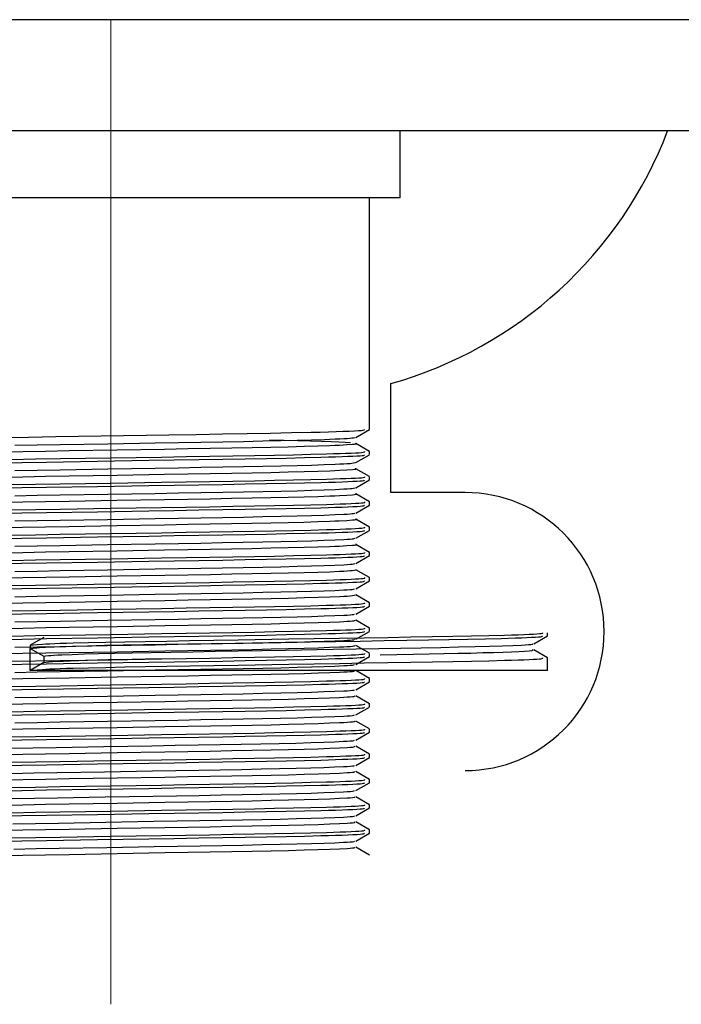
# Model space of a CAD drawing. Header units: millimetres. Extents: x 262469 to 275208, y -32539 to 9411.
# Tile 319 of 428: x 269071.02 to 269078.45, y -13294.11 to -13283.05. Entities that reach past the tile are written whole.
import ezdxf

# ---------------------------------------------------------------- set-up
doc = ezdxf.new("R2010")
doc.units = ezdxf.units.MM
doc.header["$LTSCALE"] = 100
doc.layers.add('$ IE_TELETECHNIKA', color=5, linetype='Continuous', lineweight=30)

msp = doc.modelspace()

# ---------------------------------------------------------------- linework, layer by layer
at = {"layer": '$ IE_TELETECHNIKA', "color": 7, "linetype": 'Continuous'}
for p, q in [((269060.79, -13283.046), (269199.54, -13283.046)), ((269199.54, -13284.296), (269059.54, -13284.296)), ((269075.29, -13285.046), (269075.29, -13284.296)), ((269075.29, -13285.046), (269068.79, -13285.046)), ((269074.946, -13287.65), (269074.946, -13285.046)), ((269075.186, -13288.359), (269075.186, -13287.134)), ((269074.791, -13287.74), (269074.945, -13287.651)), ((269074.945, -13287.897), (269074.791, -13287.808)), ((269074.791, -13288.023), (269074.945, -13287.934)), ((269074.946, -13287.933), (269074.946, -13287.898)), ((269074.945, -13288.18), (269074.791, -13288.092)), ((269074.791, -13288.307), (269074.945, -13288.218)), ((269074.946, -13288.217), (269074.946, -13288.181)), ((269074.945, -13288.464), (269074.791, -13288.375)), ((269076.019, -13288.359), (269075.186, -13288.359)), ((269074.946, -13288.5), (269074.946, -13288.465)), ((269074.791, -13288.59), (269074.945, -13288.501)), ((269074.945, -13288.747), (269074.791, -13288.659)), ((269074.791, -13288.873), (269074.945, -13288.785)), ((269074.946, -13288.784), (269074.946, -13288.748)), ((269074.945, -13289.031), (269074.791, -13288.942)), ((269074.946, -13289.067), (269074.946, -13289.032)), ((269074.791, -13289.157), (269074.945, -13289.068)), ((269074.945, -13289.314), (269074.791, -13289.226)), ((269074.791, -13289.44), (269074.945, -13289.352)), ((269074.946, -13289.351), (269074.946, -13289.315)), ((269074.945, -13289.598), (269074.791, -13289.509)), ((269074.946, -13289.634), (269074.946, -13289.599)), ((269074.791, -13289.724), (269074.945, -13289.635)), ((269074.945, -13289.881), (269074.791, -13289.793)), ((269074.791, -13290.007), (269074.945, -13289.919)), ((269074.946, -13289.918), (269074.946, -13289.882)), ((269076.946, -13289.969), (269076.946, -13289.934)), ((269071.288, -13289.986), (269071.134, -13290.074)), ((269076.791, -13290.059), (269076.945, -13289.97)), ((269071.133, -13290.075), (269071.133, -13290.108)), ((269071.133, -13290.359), (269071.133, -13290.111)), ((269074.945, -13290.165), (269074.791, -13290.076)), ((269076.945, -13290.216), (269076.791, -13290.127)), ((269071.288, -13290.269), (269071.134, -13290.358)), ((269071.287, -13290.199), (269071.287, -13290.27)), ((269074.791, -13290.291), (269074.945, -13290.202)), ((269074.946, -13290.201), (269074.946, -13290.166)), ((269076.946, -13290.359), (269076.946, -13290.217)), ((269076.946, -13290.359), (269071.133, -13290.359)), ((269074.945, -13290.448), (269074.791, -13290.36)), ((269074.791, -13290.574), (269074.945, -13290.486)), ((269074.946, -13290.485), (269074.946, -13290.449)), ((269074.945, -13290.732), (269074.791, -13290.643)), ((269074.791, -13290.858), (269074.945, -13290.769)), ((269074.946, -13290.768), (269074.946, -13290.733)), ((269074.945, -13291.015), (269074.791, -13290.927)), ((269074.946, -13291.052), (269074.946, -13291.016)), ((269074.791, -13291.141), (269074.945, -13291.053)), ((269074.945, -13291.299), (269074.791, -13291.21)), ((269074.791, -13291.425), (269074.945, -13291.336)), ((269074.946, -13291.335), (269074.946, -13291.3)), ((269074.945, -13291.582), (269074.791, -13291.493)), ((269074.946, -13291.619), (269074.946, -13291.583)), ((269074.791, -13291.708), (269074.945, -13291.62)), ((269074.945, -13291.866), (269074.791, -13291.777)), ((269074.791, -13291.992), (269074.945, -13291.903)), ((269074.946, -13291.902), (269074.946, -13291.867)), ((269074.945, -13292.149), (269074.791, -13292.06)), ((269074.946, -13292.186), (269074.946, -13292.15)), ((269074.791, -13292.275), (269074.945, -13292.187)), ((269074.945, -13292.433), (269074.791, -13292.344))]:
    msp.add_line(p, q, dxfattribs=at)
at = {"layer": '$ IE_TELETECHNIKA', "color": 7, "linetype": 'Continuous', "lineweight": 5, "ltscale": 20.32}
for p, q in [((269072.04, -13285.046), (269072.04, -13283.046)), ((269072.04, -13294.109), (269072.04, -13285.046))]:
    msp.add_line(p, q, dxfattribs=at)
at = {"layer": '$ IE_TELETECHNIKA', "color": 7, "linetype": 'Continuous'}
for points in [[(269070.821, -13287.741), (269071.117, -13287.736), (269071.424, -13287.731), (269072.692, -13287.71), (269072.999, -13287.705), (269073.294, -13287.7), (269073.572, -13287.696), (269073.831, -13287.691), (269074.071, -13287.686), (269074.289, -13287.681), (269074.39, -13287.679), (269074.485, -13287.676), (269074.572, -13287.673), (269074.651, -13287.671), (269074.719, -13287.668), (269074.777, -13287.666), (269074.823, -13287.663), (269074.855, -13287.661), (269074.875, -13287.658), (269074.885, -13287.656), (269074.888, -13287.651)], [(269070.804, -13287.901), (269071.051, -13287.897), (269071.308, -13287.893), (269071.571, -13287.888), (269072.109, -13287.879), (269072.645, -13287.87), (269072.905, -13287.865), (269073.157, -13287.861), (269073.398, -13287.857), (269073.626, -13287.853), (269073.839, -13287.848), (269074.034, -13287.844), (269074.211, -13287.839), (269074.366, -13287.835), (269074.499, -13287.83), (269074.556, -13287.828), (269074.607, -13287.826), (269074.691, -13287.821), (269074.755, -13287.817), (269074.779, -13287.815), (269074.793, -13287.812), (269074.795, -13287.81), (269074.784, -13287.808)], [(269070.962, -13287.828), (269071.214, -13287.824), (269071.473, -13287.819), (269072.005, -13287.81), (269072.538, -13287.801), (269072.799, -13287.796), (269073.053, -13287.792), (269073.297, -13287.788), (269073.529, -13287.784), (269073.747, -13287.779), (269073.949, -13287.775), (269074.133, -13287.771), (269074.296, -13287.766), (269074.439, -13287.762), (269074.559, -13287.757), (269074.611, -13287.755), (269074.657, -13287.752), (269074.696, -13287.75), (269074.726, -13287.748), (269074.749, -13287.746), (269074.765, -13287.744), (269074.786, -13287.74)], [(269074.733, -13287.8), (269074.671, -13287.797), (269074.601, -13287.793), (269074.515, -13287.789), (269074.408, -13287.785), (269074.283, -13287.781), (269074.14, -13287.777), (269073.985, -13287.774), (269073.823, -13287.77)], [(269070.774, -13288.025), (269071.041, -13288.02), (269071.317, -13288.016), (269071.89, -13288.007), (269072.468, -13287.997), (269072.753, -13287.993), (269073.03, -13287.988), (269073.297, -13287.984), (269073.55, -13287.979), (269073.788, -13287.975), (269074.009, -13287.971), (269074.214, -13287.966), (269074.4, -13287.962), (269074.486, -13287.959), (269074.565, -13287.957), (269074.638, -13287.955), (269074.702, -13287.952), (269074.758, -13287.95), (269074.804, -13287.948), (269074.839, -13287.945), (269074.864, -13287.943), (269074.878, -13287.941), (269074.886, -13287.939), (269074.888, -13287.935)], [(269070.928, -13287.987), (269071.196, -13287.982), (269071.472, -13287.978), (269072.04, -13287.969), (269072.608, -13287.96), (269072.885, -13287.955), (269073.153, -13287.951), (269073.41, -13287.946), (269073.653, -13287.942), (269073.88, -13287.938), (269074.092, -13287.934), (269074.286, -13287.929), (269074.462, -13287.925), (269074.542, -13287.922), (269074.615, -13287.92), (269074.68, -13287.918), (269074.738, -13287.915), (269074.787, -13287.913), (269074.826, -13287.911), (269074.856, -13287.909), (269074.875, -13287.906), (269074.892, -13287.902), (269074.892, -13287.898)], [(269070.962, -13288.111), (269071.213, -13288.107), (269071.473, -13288.103), (269072.005, -13288.093), (269072.538, -13288.084), (269072.799, -13288.08), (269073.053, -13288.075), (269073.297, -13288.071), (269073.529, -13288.067), (269073.747, -13288.063), (269073.949, -13288.059), (269074.133, -13288.054), (269074.296, -13288.05), (269074.438, -13288.045), (269074.559, -13288.04), (269074.611, -13288.038), (269074.657, -13288.036), (269074.696, -13288.034), (269074.727, -13288.031), (269074.749, -13288.029), (269074.765, -13288.027), (269074.785, -13288.023)], [(269070.805, -13288.185), (269071.052, -13288.181), (269071.308, -13288.176), (269071.572, -13288.172), (269072.11, -13288.162), (269072.645, -13288.153), (269072.905, -13288.149), (269073.157, -13288.145), (269073.398, -13288.14), (269073.626, -13288.136), (269073.839, -13288.132), (269074.034, -13288.128), (269074.21, -13288.123), (269074.366, -13288.118), (269074.499, -13288.114), (269074.556, -13288.111), (269074.607, -13288.109), (269074.691, -13288.105), (269074.755, -13288.1), (269074.779, -13288.098), (269074.794, -13288.096), (269074.797, -13288.094), (269074.786, -13288.092)], [(269070.774, -13288.308), (269071.041, -13288.304), (269071.317, -13288.299), (269071.89, -13288.29), (269072.468, -13288.281), (269072.753, -13288.276), (269073.03, -13288.272), (269073.297, -13288.267), (269073.55, -13288.263), (269073.788, -13288.259), (269074.009, -13288.254), (269074.214, -13288.25), (269074.4, -13288.245), (269074.486, -13288.243), (269074.565, -13288.241), (269074.638, -13288.238), (269074.702, -13288.236), (269074.758, -13288.233), (269074.804, -13288.231), (269074.839, -13288.229), (269074.864, -13288.227), (269074.878, -13288.224), (269074.886, -13288.222), (269074.888, -13288.218)], [(269070.928, -13288.27), (269071.196, -13288.266), (269071.472, -13288.261), (269072.04, -13288.252), (269072.608, -13288.243), (269072.885, -13288.239), (269073.153, -13288.234), (269073.41, -13288.23), (269073.653, -13288.226), (269073.88, -13288.221), (269074.092, -13288.217), (269074.286, -13288.213), (269074.462, -13288.208), (269074.542, -13288.206), (269074.615, -13288.203), (269074.68, -13288.201), (269074.738, -13288.199), (269074.787, -13288.197), (269074.826, -13288.194), (269074.856, -13288.192), (269074.875, -13288.19), (269074.892, -13288.186), (269074.892, -13288.181)], [(269070.804, -13288.468), (269071.051, -13288.464), (269071.308, -13288.46), (269071.571, -13288.455), (269072.109, -13288.446), (269072.644, -13288.437), (269072.905, -13288.432), (269073.156, -13288.428), (269073.397, -13288.424), (269073.626, -13288.42), (269073.838, -13288.415), (269074.034, -13288.411), (269074.21, -13288.406), (269074.366, -13288.402), (269074.499, -13288.397), (269074.556, -13288.395), (269074.607, -13288.393), (269074.69, -13288.388), (269074.754, -13288.384), (269074.779, -13288.382), (269074.794, -13288.379), (269074.798, -13288.377), (269074.787, -13288.375)], [(269070.962, -13288.395), (269071.213, -13288.39), (269071.473, -13288.386), (269072.005, -13288.377), (269072.538, -13288.368), (269072.799, -13288.363), (269073.053, -13288.359), (269073.297, -13288.355), (269073.529, -13288.351), (269073.747, -13288.346), (269073.949, -13288.342), (269074.133, -13288.338), (269074.296, -13288.333), (269074.438, -13288.329), (269074.559, -13288.324), (269074.657, -13288.319), (269074.696, -13288.317), (269074.727, -13288.315), (269074.749, -13288.313), (269074.765, -13288.311), (269074.783, -13288.307)], [(269070.928, -13288.554), (269071.196, -13288.549), (269071.472, -13288.545), (269072.04, -13288.536), (269072.608, -13288.527), (269072.885, -13288.522), (269073.153, -13288.518), (269073.41, -13288.513), (269073.653, -13288.509), (269073.88, -13288.505), (269074.092, -13288.501), (269074.286, -13288.496), (269074.462, -13288.492), (269074.542, -13288.489), (269074.615, -13288.487), (269074.68, -13288.485), (269074.738, -13288.482), (269074.787, -13288.48), (269074.826, -13288.478), (269074.856, -13288.476), (269074.875, -13288.473), (269074.892, -13288.469), (269074.892, -13288.465)], [(269070.774, -13288.592), (269071.041, -13288.587), (269071.317, -13288.583), (269071.89, -13288.574), (269072.468, -13288.564), (269072.753, -13288.56), (269073.03, -13288.555), (269073.297, -13288.551), (269073.55, -13288.546), (269073.788, -13288.542), (269074.009, -13288.538), (269074.214, -13288.533), (269074.4, -13288.529), (269074.486, -13288.526), (269074.565, -13288.524), (269074.638, -13288.522), (269074.702, -13288.519), (269074.758, -13288.517), (269074.804, -13288.515), (269074.839, -13288.512), (269074.864, -13288.51), (269074.878, -13288.508), (269074.886, -13288.506), (269074.888, -13288.502)], [(269070.962, -13288.678), (269071.213, -13288.674), (269071.472, -13288.67), (269072.004, -13288.66), (269072.538, -13288.651), (269072.799, -13288.647), (269073.052, -13288.642), (269073.296, -13288.638), (269073.529, -13288.634), (269073.747, -13288.63), (269073.949, -13288.626), (269074.133, -13288.621), (269074.296, -13288.617), (269074.438, -13288.612), (269074.559, -13288.607), (269074.657, -13288.603), (269074.696, -13288.601), (269074.727, -13288.598), (269074.75, -13288.596), (269074.765, -13288.594), (269074.782, -13288.59)], [(269070.803, -13288.752), (269071.05, -13288.748), (269071.307, -13288.743), (269071.57, -13288.739), (269072.108, -13288.729), (269072.643, -13288.72), (269072.904, -13288.716), (269073.156, -13288.712), (269073.397, -13288.707), (269073.625, -13288.703), (269073.838, -13288.699), (269074.033, -13288.695), (269074.209, -13288.69), (269074.365, -13288.685), (269074.499, -13288.681), (269074.556, -13288.678), (269074.606, -13288.676), (269074.69, -13288.672), (269074.754, -13288.667), (269074.778, -13288.665), (269074.794, -13288.663), (269074.799, -13288.661), (269074.789, -13288.659)], [(269070.774, -13288.875), (269071.041, -13288.871), (269071.317, -13288.866), (269071.89, -13288.857), (269072.468, -13288.848), (269072.753, -13288.843), (269073.03, -13288.839), (269073.297, -13288.834), (269073.55, -13288.83), (269073.788, -13288.826), (269074.009, -13288.821), (269074.214, -13288.817), (269074.4, -13288.812), (269074.486, -13288.81), (269074.565, -13288.807), (269074.638, -13288.805), (269074.702, -13288.803), (269074.758, -13288.8), (269074.804, -13288.798), (269074.839, -13288.796), (269074.864, -13288.794), (269074.878, -13288.791), (269074.886, -13288.789), (269074.888, -13288.785)], [(269070.928, -13288.837), (269071.196, -13288.833), (269071.472, -13288.828), (269072.04, -13288.819), (269072.608, -13288.81), (269072.885, -13288.806), (269073.153, -13288.801), (269073.41, -13288.797), (269073.653, -13288.793), (269073.88, -13288.788), (269074.092, -13288.784), (269074.286, -13288.78), (269074.462, -13288.775), (269074.542, -13288.773), (269074.615, -13288.77), (269074.68, -13288.768), (269074.738, -13288.766), (269074.787, -13288.763), (269074.826, -13288.761), (269074.856, -13288.759), (269074.875, -13288.757), (269074.892, -13288.753), (269074.892, -13288.748)], [(269070.804, -13289.035), (269071.051, -13289.031), (269071.307, -13289.027), (269071.571, -13289.022), (269072.109, -13289.013), (269072.644, -13289.004), (269072.904, -13288.999), (269073.156, -13288.995), (269073.397, -13288.991), (269073.625, -13288.987), (269073.838, -13288.982), (269074.034, -13288.978), (269074.21, -13288.973), (269074.366, -13288.969), (269074.499, -13288.964), (269074.557, -13288.962), (269074.607, -13288.96), (269074.69, -13288.955), (269074.754, -13288.951), (269074.778, -13288.949), (269074.795, -13288.946), (269074.8, -13288.944), (269074.79, -13288.942)], [(269070.962, -13288.962), (269071.213, -13288.957), (269071.472, -13288.953), (269072.004, -13288.944), (269072.538, -13288.935), (269072.799, -13288.93), (269073.052, -13288.926), (269073.296, -13288.922), (269073.528, -13288.918), (269073.746, -13288.913), (269073.948, -13288.909), (269074.132, -13288.905), (269074.296, -13288.9), (269074.438, -13288.895), (269074.559, -13288.891), (269074.657, -13288.886), (269074.696, -13288.884), (269074.728, -13288.882), (269074.75, -13288.88), (269074.765, -13288.878), (269074.781, -13288.873)], [(269070.928, -13289.121), (269071.196, -13289.116), (269071.472, -13289.112), (269072.04, -13289.103), (269072.608, -13289.094), (269072.885, -13289.089), (269073.153, -13289.085), (269073.41, -13289.08), (269073.653, -13289.076), (269073.88, -13289.072), (269074.092, -13289.068), (269074.286, -13289.063), (269074.462, -13289.059), (269074.542, -13289.056), (269074.615, -13289.054), (269074.68, -13289.052), (269074.738, -13289.049), (269074.787, -13289.047), (269074.826, -13289.045), (269074.856, -13289.042), (269074.875, -13289.04), (269074.892, -13289.036), (269074.892, -13289.032)], [(269070.774, -13289.159), (269071.041, -13289.154), (269071.317, -13289.15), (269071.89, -13289.141), (269072.468, -13289.131), (269072.753, -13289.127), (269073.03, -13289.122), (269073.297, -13289.118), (269073.55, -13289.113), (269073.788, -13289.109), (269074.009, -13289.105), (269074.214, -13289.1), (269074.4, -13289.096), (269074.486, -13289.093), (269074.565, -13289.091), (269074.638, -13289.089), (269074.702, -13289.086), (269074.758, -13289.084), (269074.804, -13289.082), (269074.839, -13289.079), (269074.864, -13289.077), (269074.878, -13289.075), (269074.886, -13289.073), (269074.888, -13289.068)], [(269070.962, -13289.245), (269071.213, -13289.241), (269071.472, -13289.236), (269072.004, -13289.227), (269072.538, -13289.218), (269072.798, -13289.214), (269073.052, -13289.209), (269073.296, -13289.205), (269073.528, -13289.201), (269073.746, -13289.197), (269073.948, -13289.193), (269074.132, -13289.188), (269074.296, -13289.184), (269074.438, -13289.179), (269074.558, -13289.174), (269074.657, -13289.17), (269074.696, -13289.168), (269074.728, -13289.165), (269074.751, -13289.163), (269074.765, -13289.161), (269074.78, -13289.157)], [(269070.805, -13289.319), (269071.052, -13289.315), (269071.309, -13289.31), (269071.572, -13289.306), (269072.111, -13289.296), (269072.646, -13289.287), (269072.907, -13289.283), (269073.159, -13289.278), (269073.4, -13289.274), (269073.628, -13289.27), (269073.841, -13289.266), (269074.036, -13289.261), (269074.213, -13289.257), (269074.367, -13289.252), (269074.5, -13289.248), (269074.61, -13289.243), (269074.656, -13289.241), (269074.696, -13289.238), (269074.728, -13289.236), (269074.752, -13289.234), (269074.779, -13289.23), (269074.791, -13289.226)], [(269070.774, -13289.442), (269071.041, -13289.438), (269071.317, -13289.433), (269071.89, -13289.424), (269072.468, -13289.415), (269072.753, -13289.41), (269073.03, -13289.406), (269073.297, -13289.401), (269073.55, -13289.397), (269073.788, -13289.393), (269074.009, -13289.388), (269074.214, -13289.384), (269074.4, -13289.379), (269074.486, -13289.377), (269074.565, -13289.374), (269074.638, -13289.372), (269074.702, -13289.37), (269074.758, -13289.367), (269074.804, -13289.365), (269074.839, -13289.363), (269074.864, -13289.361), (269074.878, -13289.358), (269074.886, -13289.356), (269074.888, -13289.352)], [(269070.928, -13289.404), (269071.196, -13289.4), (269071.472, -13289.395), (269072.04, -13289.386), (269072.608, -13289.377), (269072.885, -13289.373), (269073.153, -13289.368), (269073.41, -13289.364), (269073.653, -13289.36), (269073.88, -13289.355), (269074.092, -13289.351), (269074.286, -13289.347), (269074.462, -13289.342), (269074.542, -13289.34), (269074.615, -13289.337), (269074.68, -13289.335), (269074.738, -13289.333), (269074.787, -13289.33), (269074.826, -13289.328), (269074.856, -13289.326), (269074.875, -13289.324), (269074.892, -13289.32), (269074.892, -13289.315)], [(269070.961, -13289.529), (269071.213, -13289.524), (269071.472, -13289.52), (269072.004, -13289.511), (269072.537, -13289.502), (269072.798, -13289.497), (269073.052, -13289.493), (269073.296, -13289.489), (269073.528, -13289.485), (269073.746, -13289.48), (269073.948, -13289.476), (269074.132, -13289.472), (269074.296, -13289.467), (269074.438, -13289.462), (269074.558, -13289.458), (269074.657, -13289.453), (269074.696, -13289.451), (269074.728, -13289.449), (269074.751, -13289.447), (269074.766, -13289.445), (269074.779, -13289.44)], [(269070.806, -13289.602), (269071.053, -13289.598), (269071.31, -13289.594), (269071.574, -13289.589), (269072.112, -13289.58), (269072.648, -13289.571), (269072.908, -13289.566), (269073.16, -13289.562), (269073.401, -13289.558), (269073.629, -13289.554), (269073.842, -13289.549), (269074.037, -13289.545), (269074.214, -13289.54), (269074.368, -13289.536), (269074.501, -13289.531), (269074.611, -13289.526), (269074.657, -13289.524), (269074.696, -13289.522), (269074.728, -13289.52), (269074.753, -13289.517), (269074.779, -13289.513), (269074.79, -13289.509)], [(269070.928, -13289.688), (269071.196, -13289.683), (269071.472, -13289.679), (269072.04, -13289.67), (269072.608, -13289.661), (269072.885, -13289.656), (269073.153, -13289.652), (269073.41, -13289.647), (269073.653, -13289.643), (269073.88, -13289.639), (269074.092, -13289.635), (269074.286, -13289.63), (269074.462, -13289.626), (269074.542, -13289.623), (269074.615, -13289.621), (269074.68, -13289.619), (269074.738, -13289.616), (269074.787, -13289.614), (269074.826, -13289.612), (269074.856, -13289.609), (269074.875, -13289.607), (269074.892, -13289.603), (269074.892, -13289.599)], [(269070.774, -13289.726), (269071.041, -13289.721), (269071.317, -13289.717), (269071.89, -13289.708), (269072.468, -13289.698), (269072.753, -13289.694), (269073.03, -13289.689), (269073.297, -13289.685), (269073.55, -13289.68), (269073.788, -13289.676), (269074.009, -13289.672), (269074.214, -13289.667), (269074.4, -13289.663), (269074.486, -13289.66), (269074.565, -13289.658), (269074.638, -13289.656), (269074.702, -13289.653), (269074.758, -13289.651), (269074.804, -13289.649), (269074.839, -13289.646), (269074.864, -13289.644), (269074.878, -13289.642), (269074.886, -13289.64), (269074.888, -13289.635)], [(269070.805, -13289.886), (269071.053, -13289.881), (269071.309, -13289.877), (269071.573, -13289.873), (269072.112, -13289.863), (269072.647, -13289.854), (269072.908, -13289.85), (269073.16, -13289.845), (269073.401, -13289.841), (269073.629, -13289.837), (269073.842, -13289.833), (269074.037, -13289.828), (269074.213, -13289.824), (269074.368, -13289.819), (269074.5, -13289.815), (269074.61, -13289.81), (269074.657, -13289.808), (269074.696, -13289.805), (269074.728, -13289.803), (269074.753, -13289.801), (269074.769, -13289.799), (269074.779, -13289.797), (269074.788, -13289.793)], [(269070.961, -13289.812), (269071.213, -13289.808), (269071.472, -13289.803), (269072.004, -13289.794), (269072.537, -13289.785), (269072.798, -13289.781), (269073.052, -13289.776), (269073.296, -13289.772), (269073.528, -13289.768), (269073.746, -13289.764), (269073.948, -13289.76), (269074.132, -13289.755), (269074.296, -13289.751), (269074.438, -13289.746), (269074.558, -13289.741), (269074.657, -13289.737), (269074.696, -13289.735), (269074.728, -13289.732), (269074.752, -13289.73), (269074.766, -13289.728), (269074.778, -13289.724)], [(269070.774, -13290.009), (269071.041, -13290.005), (269071.317, -13290), (269071.89, -13289.991), (269072.468, -13289.982), (269072.753, -13289.977), (269073.03, -13289.973), (269073.297, -13289.968), (269073.55, -13289.964), (269073.788, -13289.96), (269074.009, -13289.955), (269074.214, -13289.951), (269074.4, -13289.946), (269074.486, -13289.944), (269074.565, -13289.941), (269074.638, -13289.939), (269074.702, -13289.937), (269074.758, -13289.934), (269074.804, -13289.932), (269074.839, -13289.93), (269074.864, -13289.928), (269074.878, -13289.925), (269074.886, -13289.923), (269074.888, -13289.919)], [(269070.928, -13289.971), (269071.196, -13289.967), (269071.472, -13289.962), (269072.04, -13289.953), (269072.608, -13289.944), (269072.885, -13289.94), (269073.153, -13289.935), (269073.41, -13289.931), (269073.653, -13289.927), (269073.88, -13289.922), (269074.092, -13289.918), (269074.286, -13289.914), (269074.462, -13289.909), (269074.542, -13289.907), (269074.615, -13289.904), (269074.68, -13289.902), (269074.738, -13289.9), (269074.787, -13289.897), (269074.826, -13289.895), (269074.856, -13289.893), (269074.875, -13289.891), (269074.892, -13289.887), (269074.892, -13289.882)], [(269071.133, -13290.075), (269071.169, -13290.071), (269071.212, -13290.067), (269071.272, -13290.062), (269071.311, -13290.06), (269071.356, -13290.058), (269071.41, -13290.056), (269071.471, -13290.053), (269071.541, -13290.051), (269071.617, -13290.049), (269071.789, -13290.044), (269071.984, -13290.039), (269072.197, -13290.035), (269072.427, -13290.031), (269072.671, -13290.027), (269072.928, -13290.023), (269073.196, -13290.018), (269073.472, -13290.014), (269074.04, -13290.004), (269074.608, -13289.995), (269074.885, -13289.991), (269075.153, -13289.987), (269075.41, -13289.982), (269075.653, -13289.978), (269075.88, -13289.974), (269076.092, -13289.969), (269076.286, -13289.965), (269076.462, -13289.96), (269076.542, -13289.958), (269076.615, -13289.956), (269076.68, -13289.953), (269076.738, -13289.951), (269076.787, -13289.949), (269076.826, -13289.946), (269076.856, -13289.944), (269076.875, -13289.942), (269076.892, -13289.938), (269076.892, -13289.934)], [(269070.961, -13290.096), (269071.213, -13290.091), (269071.472, -13290.087), (269072.004, -13290.078), (269072.537, -13290.069), (269072.798, -13290.064), (269073.052, -13290.06), (269073.296, -13290.056), (269073.528, -13290.052), (269073.746, -13290.047), (269073.948, -13290.043), (269074.132, -13290.039), (269074.296, -13290.034), (269074.438, -13290.029), (269074.558, -13290.025), (269074.656, -13290.02), (269074.696, -13290.018), (269074.729, -13290.016), (269074.752, -13290.014), (269074.767, -13290.012), (269074.778, -13290.007)], [(269071.133, -13290.111), (269071.168, -13290.107), (269071.211, -13290.102), (269071.27, -13290.098), (269071.308, -13290.096), (269071.353, -13290.093), (269071.405, -13290.091), (269071.466, -13290.089), (269071.534, -13290.087), (269071.609, -13290.084), (269071.778, -13290.08), (269071.97, -13290.075), (269072.18, -13290.071), (269072.407, -13290.067), (269072.648, -13290.063), (269072.902, -13290.058), (269073.166, -13290.054), (269073.439, -13290.05), (269074.001, -13290.041), (269074.565, -13290.031), (269074.841, -13290.027), (269075.109, -13290.023), (269075.366, -13290.018), (269075.609, -13290.014), (269075.837, -13290.01), (269076.05, -13290.006), (269076.247, -13290.001), (269076.426, -13289.997), (269076.584, -13289.992), (269076.652, -13289.99), (269076.714, -13289.988), (269076.766, -13289.985), (269076.809, -13289.983), (269076.843, -13289.981), (269076.865, -13289.979), (269076.879, -13289.977), (269076.886, -13289.974), (269076.888, -13289.97)], [(269070.805, -13290.169), (269071.052, -13290.165), (269071.309, -13290.161), (269071.572, -13290.156), (269072.111, -13290.147), (269072.647, -13290.138), (269072.907, -13290.133), (269073.159, -13290.129), (269073.4, -13290.125), (269073.628, -13290.121), (269073.841, -13290.116), (269074.036, -13290.112), (269074.213, -13290.107), (269074.368, -13290.103), (269074.5, -13290.098), (269074.61, -13290.093), (269074.656, -13290.091), (269074.696, -13290.089), (269074.728, -13290.087), (269074.753, -13290.084), (269074.769, -13290.082), (269074.779, -13290.08), (269074.786, -13290.076)], [(269071.133, -13290.111), (269071.219, -13290.16), (269071.287, -13290.199)], [(269071.287, -13290.199), (269071.306, -13290.195), (269071.34, -13290.191), (269071.367, -13290.189), (269071.402, -13290.187), (269071.444, -13290.184), (269071.492, -13290.182), (269071.607, -13290.178), (269071.743, -13290.173), (269071.901, -13290.168), (269072.08, -13290.164), (269072.277, -13290.159), (269072.491, -13290.155), (269072.72, -13290.151), (269072.961, -13290.147), (269073.212, -13290.143), (269073.471, -13290.138), (269074.003, -13290.129), (269074.536, -13290.12), (269074.797, -13290.115), (269075.051, -13290.111), (269075.295, -13290.107), (269075.527, -13290.103), (269075.745, -13290.099), (269075.947, -13290.094), (269076.131, -13290.09), (269076.295, -13290.085), (269076.437, -13290.081), (269076.556, -13290.076), (269076.654, -13290.072), (269076.695, -13290.069), (269076.73, -13290.067), (269076.757, -13290.065), (269076.773, -13290.063), (269076.779, -13290.061), (269076.777, -13290.059)], [(269075.064, -13290.182), (269075.438, -13290.175), (269075.615, -13290.172), (269075.782, -13290.169), (269075.938, -13290.165), (269076.084, -13290.162), (269076.218, -13290.158), (269076.339, -13290.155), (269076.447, -13290.151), (269076.541, -13290.148), (269076.621, -13290.144), (269076.688, -13290.141), (269076.74, -13290.137), (269076.772, -13290.134), (269076.782, -13290.131), (269076.778, -13290.127)], [(269070.774, -13290.293), (269071.041, -13290.288), (269071.317, -13290.284), (269071.89, -13290.274), (269072.468, -13290.265), (269072.753, -13290.261), (269073.03, -13290.256), (269073.297, -13290.252), (269073.55, -13290.247), (269073.788, -13290.243), (269074.009, -13290.239), (269074.214, -13290.234), (269074.4, -13290.23), (269074.486, -13290.227), (269074.565, -13290.225), (269074.638, -13290.223), (269074.702, -13290.22), (269074.758, -13290.218), (269074.804, -13290.215), (269074.839, -13290.213), (269074.864, -13290.211), (269074.878, -13290.209), (269074.886, -13290.207), (269074.888, -13290.202)], [(269070.928, -13290.255), (269071.196, -13290.25), (269071.472, -13290.246), (269072.04, -13290.237), (269072.608, -13290.227), (269072.885, -13290.223), (269073.153, -13290.219), (269073.41, -13290.214), (269073.653, -13290.21), (269073.88, -13290.206), (269074.092, -13290.201), (269074.286, -13290.197), (269074.462, -13290.192), (269074.542, -13290.19), (269074.615, -13290.188), (269074.68, -13290.186), (269074.738, -13290.183), (269074.787, -13290.181), (269074.826, -13290.179), (269074.856, -13290.176), (269074.875, -13290.174), (269074.892, -13290.17), (269074.892, -13290.166)], [(269071.133, -13290.359), (269071.169, -13290.355), (269071.212, -13290.35), (269071.272, -13290.346), (269071.311, -13290.344), (269071.356, -13290.341), (269071.41, -13290.339), (269071.471, -13290.337), (269071.541, -13290.334), (269071.617, -13290.332), (269071.789, -13290.328), (269071.984, -13290.323), (269072.197, -13290.319), (269072.427, -13290.314), (269072.671, -13290.31), (269072.928, -13290.306), (269073.196, -13290.302), (269073.472, -13290.297), (269074.04, -13290.288), (269074.608, -13290.279), (269074.885, -13290.274), (269075.153, -13290.27), (269075.41, -13290.266), (269075.653, -13290.261), (269075.88, -13290.257), (269076.092, -13290.253), (269076.286, -13290.248), (269076.462, -13290.244), (269076.542, -13290.242), (269076.615, -13290.239), (269076.68, -13290.237), (269076.738, -13290.235), (269076.787, -13290.232), (269076.826, -13290.23), (269076.856, -13290.228), (269076.875, -13290.226), (269076.892, -13290.221), (269076.892, -13290.217)], [(269071.287, -13290.27), (269071.316, -13290.264), (269071.344, -13290.262), (269071.385, -13290.258), (269071.441, -13290.255), (269071.509, -13290.252), (269071.589, -13290.249), (269071.68, -13290.246), (269071.78, -13290.243), (269071.891, -13290.239), (269072.012, -13290.236), (269072.142, -13290.233), (269072.282, -13290.23), (269072.431, -13290.227), (269072.744, -13290.222)], [(269070.805, -13290.453), (269071.052, -13290.448), (269071.309, -13290.444), (269071.573, -13290.44), (269072.111, -13290.43), (269072.647, -13290.421), (269072.908, -13290.417), (269073.16, -13290.412), (269073.401, -13290.408), (269073.629, -13290.404), (269073.842, -13290.4), (269074.037, -13290.395), (269074.213, -13290.391), (269074.368, -13290.386), (269074.501, -13290.381), (269074.61, -13290.377), (269074.657, -13290.375), (269074.696, -13290.372), (269074.729, -13290.37), (269074.754, -13290.368), (269074.77, -13290.366), (269074.779, -13290.364), (269074.785, -13290.36)], [(269070.961, -13290.379), (269071.213, -13290.375), (269071.472, -13290.37), (269072.004, -13290.361), (269072.537, -13290.352), (269072.798, -13290.348), (269073.052, -13290.343), (269073.296, -13290.339), (269073.528, -13290.335), (269073.746, -13290.331), (269073.948, -13290.327), (269074.132, -13290.322), (269074.296, -13290.317), (269074.437, -13290.313), (269074.557, -13290.308), (269074.656, -13290.304), (269074.696, -13290.302), (269074.729, -13290.299), (269074.753, -13290.297), (269074.767, -13290.295), (269074.777, -13290.291)], [(269070.774, -13290.576), (269071.041, -13290.572), (269071.317, -13290.567), (269071.89, -13290.558), (269072.468, -13290.549), (269072.753, -13290.544), (269073.03, -13290.54), (269073.297, -13290.535), (269073.55, -13290.531), (269073.788, -13290.527), (269074.009, -13290.522), (269074.214, -13290.518), (269074.4, -13290.513), (269074.486, -13290.511), (269074.565, -13290.508), (269074.638, -13290.506), (269074.702, -13290.504), (269074.758, -13290.501), (269074.804, -13290.499), (269074.839, -13290.497), (269074.864, -13290.494), (269074.878, -13290.492), (269074.886, -13290.49), (269074.888, -13290.486)], [(269070.928, -13290.538), (269071.196, -13290.534), (269071.472, -13290.529), (269072.04, -13290.52), (269072.608, -13290.511), (269072.885, -13290.507), (269073.153, -13290.502), (269073.41, -13290.498), (269073.653, -13290.494), (269073.88, -13290.489), (269074.092, -13290.485), (269074.286, -13290.481), (269074.462, -13290.476), (269074.542, -13290.474), (269074.615, -13290.471), (269074.68, -13290.469), (269074.738, -13290.467), (269074.787, -13290.464), (269074.826, -13290.462), (269074.856, -13290.46), (269074.875, -13290.458), (269074.892, -13290.453), (269074.892, -13290.449)], [(269070.961, -13290.663), (269071.212, -13290.658), (269071.472, -13290.654), (269072.004, -13290.645), (269072.537, -13290.636), (269072.798, -13290.631), (269073.051, -13290.627), (269073.295, -13290.623), (269073.528, -13290.619), (269073.746, -13290.614), (269073.948, -13290.61), (269074.132, -13290.606), (269074.296, -13290.601), (269074.437, -13290.596), (269074.557, -13290.592), (269074.656, -13290.587), (269074.696, -13290.585), (269074.729, -13290.583), (269074.753, -13290.581), (269074.768, -13290.579), (269074.777, -13290.574)], [(269070.804, -13290.736), (269071.051, -13290.732), (269071.308, -13290.728), (269071.572, -13290.723), (269072.111, -13290.714), (269072.646, -13290.705), (269072.907, -13290.7), (269073.159, -13290.696), (269073.4, -13290.692), (269073.628, -13290.688), (269073.841, -13290.683), (269074.037, -13290.679), (269074.213, -13290.674), (269074.368, -13290.67), (269074.5, -13290.665), (269074.61, -13290.66), (269074.656, -13290.658), (269074.696, -13290.656), (269074.729, -13290.654), (269074.754, -13290.651), (269074.77, -13290.649), (269074.779, -13290.647), (269074.784, -13290.643)], [(269070.774, -13290.86), (269071.041, -13290.855), (269071.317, -13290.851), (269071.89, -13290.841), (269072.468, -13290.832), (269072.753, -13290.828), (269073.03, -13290.823), (269073.297, -13290.819), (269073.55, -13290.814), (269073.788, -13290.81), (269074.009, -13290.806), (269074.214, -13290.801), (269074.4, -13290.797), (269074.486, -13290.794), (269074.565, -13290.792), (269074.638, -13290.789), (269074.702, -13290.787), (269074.758, -13290.785), (269074.804, -13290.782), (269074.839, -13290.78), (269074.864, -13290.778), (269074.878, -13290.776), (269074.886, -13290.774), (269074.888, -13290.769)], [(269070.928, -13290.822), (269071.196, -13290.817), (269071.472, -13290.813), (269072.04, -13290.804), (269072.608, -13290.794), (269072.885, -13290.79), (269073.153, -13290.786), (269073.41, -13290.781), (269073.653, -13290.777), (269073.88, -13290.773), (269074.092, -13290.768), (269074.286, -13290.764), (269074.462, -13290.759), (269074.542, -13290.757), (269074.615, -13290.755), (269074.68, -13290.752), (269074.738, -13290.75), (269074.787, -13290.748), (269074.826, -13290.746), (269074.856, -13290.743), (269074.875, -13290.741), (269074.892, -13290.737), (269074.892, -13290.733)], [(269070.805, -13291.02), (269071.052, -13291.015), (269071.309, -13291.011), (269071.573, -13291.007), (269072.111, -13290.997), (269072.647, -13290.988), (269072.907, -13290.984), (269073.159, -13290.979), (269073.4, -13290.975), (269073.628, -13290.971), (269073.841, -13290.967), (269074.037, -13290.962), (269074.213, -13290.958), (269074.368, -13290.953), (269074.5, -13290.948), (269074.61, -13290.944), (269074.656, -13290.942), (269074.696, -13290.939), (269074.729, -13290.937), (269074.754, -13290.935), (269074.77, -13290.933), (269074.779, -13290.931), (269074.783, -13290.927)], [(269070.961, -13290.946), (269071.212, -13290.942), (269071.471, -13290.937), (269072.003, -13290.928), (269072.537, -13290.919), (269072.798, -13290.915), (269073.051, -13290.91), (269073.295, -13290.906), (269073.527, -13290.902), (269073.745, -13290.898), (269073.947, -13290.893), (269074.132, -13290.889), (269074.296, -13290.884), (269074.437, -13290.88), (269074.557, -13290.875), (269074.656, -13290.871), (269074.696, -13290.868), (269074.729, -13290.866), (269074.754, -13290.864), (269074.769, -13290.862), (269074.777, -13290.858)], [(269070.928, -13291.105), (269071.196, -13291.101), (269071.472, -13291.096), (269072.04, -13291.087), (269072.608, -13291.078), (269072.885, -13291.073), (269073.153, -13291.069), (269073.41, -13291.065), (269073.653, -13291.061), (269073.88, -13291.056), (269074.092, -13291.052), (269074.286, -13291.048), (269074.462, -13291.043), (269074.542, -13291.041), (269074.615, -13291.038), (269074.68, -13291.036), (269074.738, -13291.034), (269074.787, -13291.031), (269074.826, -13291.029), (269074.856, -13291.027), (269074.875, -13291.025), (269074.892, -13291.02), (269074.892, -13291.016)], [(269070.774, -13291.143), (269071.041, -13291.139), (269071.317, -13291.134), (269071.89, -13291.125), (269072.468, -13291.116), (269072.753, -13291.111), (269073.03, -13291.107), (269073.297, -13291.102), (269073.55, -13291.098), (269073.788, -13291.093), (269074.009, -13291.089), (269074.214, -13291.085), (269074.4, -13291.08), (269074.486, -13291.078), (269074.565, -13291.075), (269074.638, -13291.073), (269074.702, -13291.071), (269074.758, -13291.068), (269074.804, -13291.066), (269074.839, -13291.064), (269074.864, -13291.061), (269074.878, -13291.059), (269074.886, -13291.057), (269074.888, -13291.053)], [(269070.912, -13291.23), (269071.164, -13291.226), (269071.425, -13291.222), (269071.961, -13291.212), (269072.5, -13291.203), (269072.764, -13291.199), (269073.021, -13291.194), (269073.269, -13291.19), (269073.505, -13291.186), (269073.727, -13291.182), (269073.932, -13291.177), (269074.119, -13291.173), (269074.286, -13291.168), (269074.431, -13291.164), (269074.553, -13291.159), (269074.653, -13291.154), (269074.694, -13291.152), (269074.729, -13291.15), (269074.754, -13291.148), (269074.769, -13291.146), (269074.776, -13291.141)], [(269070.804, -13291.303), (269071.051, -13291.299), (269071.308, -13291.295), (269071.572, -13291.29), (269072.11, -13291.281), (269072.646, -13291.272), (269072.906, -13291.267), (269073.158, -13291.263), (269073.4, -13291.259), (269073.628, -13291.255), (269073.84, -13291.25), (269074.036, -13291.246), (269074.212, -13291.241), (269074.367, -13291.237), (269074.5, -13291.232), (269074.609, -13291.227), (269074.696, -13291.223), (269074.729, -13291.221), (269074.754, -13291.218), (269074.771, -13291.216), (269074.779, -13291.214), (269074.781, -13291.21)], [(269070.774, -13291.427), (269071.041, -13291.422), (269071.317, -13291.418), (269071.89, -13291.408), (269072.468, -13291.399), (269072.753, -13291.395), (269073.03, -13291.39), (269073.297, -13291.386), (269073.55, -13291.381), (269073.788, -13291.377), (269074.009, -13291.373), (269074.214, -13291.368), (269074.4, -13291.364), (269074.486, -13291.361), (269074.565, -13291.359), (269074.638, -13291.356), (269074.702, -13291.354), (269074.758, -13291.352), (269074.804, -13291.349), (269074.839, -13291.347), (269074.864, -13291.345), (269074.878, -13291.343), (269074.886, -13291.341), (269074.888, -13291.336)], [(269070.928, -13291.389), (269071.196, -13291.384), (269071.472, -13291.38), (269072.04, -13291.371), (269072.608, -13291.361), (269072.885, -13291.357), (269073.153, -13291.353), (269073.41, -13291.348), (269073.653, -13291.344), (269073.88, -13291.34), (269074.092, -13291.335), (269074.286, -13291.331), (269074.462, -13291.326), (269074.542, -13291.324), (269074.615, -13291.322), (269074.68, -13291.319), (269074.738, -13291.317), (269074.787, -13291.315), (269074.826, -13291.313), (269074.856, -13291.31), (269074.875, -13291.308), (269074.892, -13291.304), (269074.892, -13291.3)], [(269070.922, -13291.514), (269071.174, -13291.509), (269071.434, -13291.505), (269071.969, -13291.496), (269072.507, -13291.487), (269072.771, -13291.482), (269073.027, -13291.478), (269073.274, -13291.473), (269073.509, -13291.469), (269073.73, -13291.465), (269073.935, -13291.461), (269074.122, -13291.456), (269074.288, -13291.452), (269074.432, -13291.447), (269074.553, -13291.442), (269074.653, -13291.438), (269074.695, -13291.436), (269074.729, -13291.433), (269074.754, -13291.431), (269074.77, -13291.429), (269074.776, -13291.425)], [(269070.804, -13291.587), (269071.052, -13291.582), (269071.308, -13291.578), (269071.572, -13291.573), (269072.111, -13291.564), (269072.647, -13291.555), (269072.907, -13291.551), (269073.159, -13291.546), (269073.4, -13291.542), (269073.628, -13291.538), (269073.841, -13291.534), (269074.037, -13291.529), (269074.213, -13291.525), (269074.368, -13291.52), (269074.5, -13291.515), (269074.61, -13291.511), (269074.696, -13291.506), (269074.73, -13291.504), (269074.755, -13291.502), (269074.771, -13291.5), (269074.779, -13291.498), (269074.78, -13291.493)], [(269070.928, -13291.672), (269071.196, -13291.668), (269071.472, -13291.663), (269072.04, -13291.654), (269072.608, -13291.645), (269072.885, -13291.64), (269073.153, -13291.636), (269073.41, -13291.632), (269073.653, -13291.627), (269073.88, -13291.623), (269074.092, -13291.619), (269074.286, -13291.614), (269074.462, -13291.61), (269074.542, -13291.608), (269074.615, -13291.605), (269074.68, -13291.603), (269074.738, -13291.601), (269074.787, -13291.598), (269074.826, -13291.596), (269074.856, -13291.594), (269074.875, -13291.592), (269074.892, -13291.587), (269074.892, -13291.583)], [(269070.774, -13291.71), (269071.041, -13291.706), (269071.317, -13291.701), (269071.89, -13291.692), (269072.468, -13291.683), (269072.753, -13291.678), (269073.03, -13291.674), (269073.297, -13291.669), (269073.55, -13291.665), (269073.788, -13291.66), (269074.009, -13291.656), (269074.214, -13291.652), (269074.4, -13291.647), (269074.486, -13291.645), (269074.565, -13291.642), (269074.638, -13291.64), (269074.702, -13291.638), (269074.758, -13291.635), (269074.804, -13291.633), (269074.839, -13291.631), (269074.864, -13291.628), (269074.878, -13291.626), (269074.886, -13291.624), (269074.888, -13291.62)], [(269070.804, -13291.87), (269071.051, -13291.866), (269071.308, -13291.862), (269071.571, -13291.857), (269072.11, -13291.848), (269072.646, -13291.839), (269072.906, -13291.834), (269073.158, -13291.83), (269073.4, -13291.826), (269073.628, -13291.821), (269073.841, -13291.817), (269074.036, -13291.813), (269074.213, -13291.808), (269074.368, -13291.804), (269074.5, -13291.799), (269074.609, -13291.794), (269074.696, -13291.79), (269074.73, -13291.788), (269074.755, -13291.785), (269074.772, -13291.783), (269074.78, -13291.781), (269074.78, -13291.777)], [(269070.932, -13291.797), (269071.183, -13291.793), (269071.443, -13291.788), (269071.978, -13291.779), (269072.515, -13291.77), (269072.777, -13291.765), (269073.033, -13291.761), (269073.279, -13291.757), (269073.514, -13291.753), (269073.734, -13291.749), (269073.938, -13291.744), (269074.124, -13291.74), (269074.29, -13291.735), (269074.433, -13291.73), (269074.554, -13291.726), (269074.653, -13291.721), (269074.695, -13291.719), (269074.729, -13291.717), (269074.755, -13291.715), (269074.771, -13291.712), (269074.776, -13291.708)], [(269070.774, -13291.994), (269071.041, -13291.989), (269071.317, -13291.985), (269071.89, -13291.975), (269072.468, -13291.966), (269072.753, -13291.961), (269073.03, -13291.957), (269073.297, -13291.953), (269073.55, -13291.948), (269073.788, -13291.944), (269074.009, -13291.94), (269074.214, -13291.935), (269074.4, -13291.931), (269074.486, -13291.928), (269074.565, -13291.926), (269074.638, -13291.923), (269074.702, -13291.921), (269074.758, -13291.919), (269074.804, -13291.916), (269074.839, -13291.914), (269074.864, -13291.912), (269074.878, -13291.91), (269074.886, -13291.908), (269074.888, -13291.903)], [(269070.928, -13291.956), (269071.196, -13291.951), (269071.472, -13291.947), (269072.04, -13291.937), (269072.608, -13291.928), (269072.885, -13291.924), (269073.153, -13291.92), (269073.41, -13291.915), (269073.653, -13291.911), (269073.88, -13291.907), (269074.092, -13291.902), (269074.286, -13291.898), (269074.462, -13291.893), (269074.542, -13291.891), (269074.615, -13291.889), (269074.68, -13291.886), (269074.738, -13291.884), (269074.787, -13291.882), (269074.826, -13291.88), (269074.856, -13291.877), (269074.875, -13291.875), (269074.892, -13291.871), (269074.892, -13291.867)], [(269070.941, -13292.08), (269071.193, -13292.076), (269071.453, -13292.072), (269071.986, -13292.062), (269072.522, -13292.053), (269072.784, -13292.049), (269073.039, -13292.044), (269073.284, -13292.04), (269073.518, -13292.036), (269073.737, -13292.032), (269073.941, -13292.028), (269074.126, -13292.023), (269074.292, -13292.019), (269074.435, -13292.014), (269074.555, -13292.009), (269074.654, -13292.005), (269074.695, -13292.002), (269074.73, -13292), (269074.756, -13291.998), (269074.772, -13291.996), (269074.776, -13291.992)], [(269070.804, -13292.154), (269071.051, -13292.149), (269071.308, -13292.145), (269071.572, -13292.14), (269072.11, -13292.131), (269072.646, -13292.122), (269072.906, -13292.118), (269073.158, -13292.113), (269073.4, -13292.109), (269073.628, -13292.105), (269073.84, -13292.101), (269074.036, -13292.096), (269074.212, -13292.092), (269074.368, -13292.087), (269074.5, -13292.082), (269074.609, -13292.078), (269074.696, -13292.073), (269074.73, -13292.071), (269074.755, -13292.069), (269074.772, -13292.067), (269074.78, -13292.065), (269074.779, -13292.06)], [(269070.928, -13292.239), (269071.196, -13292.235), (269071.472, -13292.23), (269072.04, -13292.221), (269072.608, -13292.212), (269072.885, -13292.207), (269073.153, -13292.203), (269073.41, -13292.199), (269073.653, -13292.194), (269073.88, -13292.19), (269074.092, -13292.186), (269074.286, -13292.181), (269074.462, -13292.177), (269074.542, -13292.175), (269074.615, -13292.172), (269074.68, -13292.17), (269074.738, -13292.168), (269074.787, -13292.165), (269074.826, -13292.163), (269074.856, -13292.161), (269074.875, -13292.159), (269074.892, -13292.154), (269074.892, -13292.15)], [(269070.774, -13292.277), (269071.041, -13292.273), (269071.317, -13292.268), (269071.89, -13292.259), (269072.468, -13292.25), (269072.753, -13292.245), (269073.03, -13292.24), (269073.297, -13292.236), (269073.55, -13292.232), (269073.788, -13292.227), (269074.009, -13292.223), (269074.214, -13292.219), (269074.4, -13292.214), (269074.486, -13292.212), (269074.565, -13292.209), (269074.638, -13292.207), (269074.702, -13292.205), (269074.758, -13292.202), (269074.804, -13292.2), (269074.839, -13292.198), (269074.864, -13292.195), (269074.878, -13292.193), (269074.886, -13292.191), (269074.888, -13292.187)], [(269070.804, -13292.437), (269071.051, -13292.433), (269071.308, -13292.428), (269071.571, -13292.424), (269072.11, -13292.415), (269072.646, -13292.405), (269072.906, -13292.401), (269073.158, -13292.397), (269073.399, -13292.393), (269073.627, -13292.388), (269073.84, -13292.384), (269074.036, -13292.38), (269074.212, -13292.375), (269074.367, -13292.371), (269074.499, -13292.366), (269074.609, -13292.361), (269074.696, -13292.357), (269074.73, -13292.354), (269074.756, -13292.352), (269074.773, -13292.35), (269074.78, -13292.348), (269074.778, -13292.344)], [(269070.951, -13292.364), (269071.202, -13292.359), (269071.462, -13292.355), (269071.994, -13292.346), (269072.529, -13292.337), (269072.79, -13292.332), (269073.045, -13292.328), (269073.29, -13292.324), (269073.522, -13292.32), (269073.741, -13292.315), (269073.944, -13292.311), (269074.129, -13292.307), (269074.293, -13292.302), (269074.436, -13292.297), (269074.555, -13292.293), (269074.654, -13292.288), (269074.695, -13292.286), (269074.73, -13292.284), (269074.756, -13292.282), (269074.772, -13292.279), (269074.778, -13292.277), (269074.777, -13292.275)]]:
    msp.add_lwpolyline(points, dxfattribs=at)
for centre, radius, start, end in [((269073.915, -13282.622), 4.688, 285.7444, 339.073), ((269076.019, -13289.921), 1.562, 270, 90)]:
    msp.add_arc(centre, radius, start, end, dxfattribs=at)

doc.saveas('drawing.dxf')
